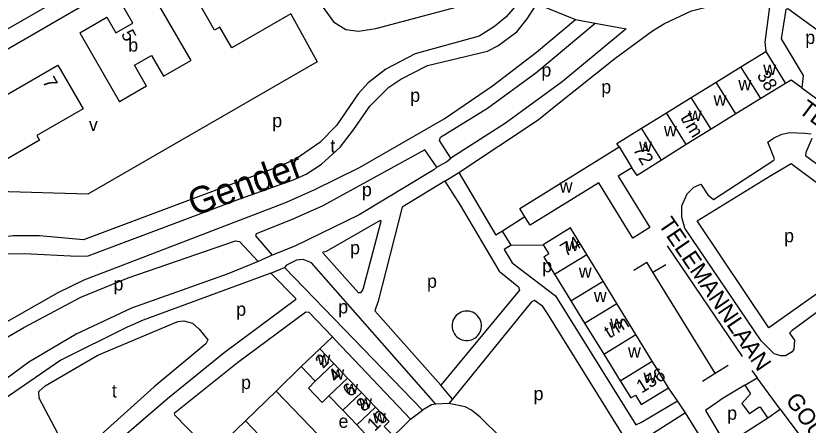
# Model space of a CAD drawing. Extents: x 159045 to 160918, y 380454 to 382516.
# Drawn here: x 159441.1 to 159679, y 382214.4 to 382337.4 of the extents above; entities that cross this region are included whole.
import ezdxf

# ---------------------------------------------------------------- set-up
doc = ezdxf.new("R2010")
doc.units = 0
for name, color, linetype in [('BLT_Basislijn', 7, 'Continuous'), ('BLT_Bebouwing', 7, 'Continuous'), ('BLT_Centroide', 7, 'Continuous'), ('BLT_Huisnummer', 7, 'Continuous'), ('BLT_Huisnummer_ tussenligend', 7, 'Continuous'), ('BLT_Huisnummer_reeks', 7, 'Continuous'), ('BLT_Onderverdeling_panden', 7, 'Continuous'), ('BLT_Straatnaam', 7, 'Continuous'), ('BLT_Waternaam_spoorwegen', 7, 'Continuous')]:
    doc.layers.add(name, color=color, linetype=linetype)

msp = doc.modelspace()

# ---------------------------------------------------------------- linework, layer by layer
at = {"layer": 'BLT_Basislijn'}
for p, q in [((159512.55, 382376.27), (159422.73, 382324.31)), ((159507.03, 382367.04), (159412.29, 382312.23)), ((159597.52, 382341.03), (159609.16, 382336.32)), ((159523.62, 382338.06), (159531.51, 382323.66)), ((159609.16, 382336.32), (159615.04, 382335.23)), ((159531.51, 382323.66), (159462.69, 382283.81)), ((159677.07, 382315.82), (159682.33, 382312.02)), ((159569.88, 382287.74), (159574.1, 382290.37)), ((159462.69, 382283.81), (159428.9, 382284.85)), ((159589.86, 382268.53), (159587.17, 382272.75)), ((159636.61, 382268.29), (159659.18, 382235.01)), ((159518.02, 382265.5), (159513.86, 382263.59)), ((159626.64, 382261), (159630.52, 382263.4)), ((159632.4, 382260.35), (159630.52, 382263.4)), ((159517.65, 382260.05), (159521.73, 382261.8)), ((159521.73, 382261.8), (159563.18, 382218.88)), ((159632.4, 382260.35), (159636.29, 382262.75)), ((159651.11, 382230.03), (159632.4, 382260.35)), ((159532.37, 382237.34), (159536.14, 382240.98)), ((159651.11, 382230.03), (159655, 382232.43)), ((159519.2, 382224.62), (159526.77, 382232)), ((159647.23, 382227.64), (159651.11, 382230.03)), ((159662.04, 382230.82), (159663.67, 382228.64)), ((159659.96, 382226.45), (159663.67, 382228.64)), ((159670.55, 382219.26), (159663.67, 382228.64)), ((159572.16, 382222.25), (159568.65, 382226.41)), ((159639.74, 382221.76), (159637.09, 382225.66)), ((159659.96, 382226.45), (159653.46, 382222.55)), ((159510.04, 382215.68), (159519.2, 382224.62)), ((159519.2, 382224.62), (159542.99, 382200.02)), ((159571.12, 382220.96), (159567.15, 382220.73)), ((159572.16, 382222.25), (159571.12, 382220.96)), ((159642.21, 382218.14), (159639.74, 382221.76)), ((159559.61, 382216.24), (159563.18, 382218.88)), ((159666.89, 382216.66), (159670.55, 382219.26)), ((159670.55, 382219.26), (159676.15, 382211.66)), ((159542.99, 382200.02), (159559.61, 382216.24))]:
    msp.add_line(p, q, dxfattribs=at)
for points in [[(159515.14, 382371.74), (159526.4, 382352.05), (159531.52, 382342.54), (159536.42, 382335.68), (159540.2, 382333.31), (159543.98, 382332.84), (159549.16, 382333.64), (159587.19, 382343.87), (159591.26, 382343.57), (159592.57, 382343.04)], [(159592.57, 382343.04), (159590.44, 382339.54), (159588.26, 382337.01), (159584.78, 382334.23), (159580.18, 382331.31), (159560.97, 382326.03), (159552.16, 382321.45), (159546.85, 382317.26), (159543.9, 382313.98), (159537.31, 382304.44), (159532.38, 382299.35), (159524.92, 382294.23), (159519.04, 382291.75), (159461.4, 382270.09), (159448.2, 382271.36), (159440.22, 382271.36), (159430.99, 382270.17), (159423.36, 382283.59), (159426.23, 382289.25)], [(159418.25, 382263.17), (159428.39, 382265.11), (159434.66, 382265.93), (159443.56, 382265.97), (159459.49, 382265.16), (159462.83, 382265.29), (159508.3, 382282.41), (159524.15, 382288.09), (159528.25, 382289.87), (159532.86, 382292.9), (159538.43, 382297.92), (159542.44, 382303.14), (159547.33, 382310.25), (159553.12, 382315.98), (159556.64, 382318.44), (159564.66, 382322.52), (159582.73, 382326.86), (159585.81, 382328.45), (159591.54, 382332.65), (159594.65, 382336.58), (159597.52, 382341.03)], [(159602.77, 382310.08), (159620.95, 382324.59), (159632.28, 382332.9), (159635.9, 382335.16), (159643.95, 382338.95), (159651.49, 382340.85), (159661.92, 382341.41), (159667.24, 382340.75), (159667.43, 382340.14), (159666.02, 382329.55), (159666.26, 382326.75)], [(159740.73, 382286.72), (159737.52, 382292.63), (159672.9, 382339.51), (159672.28, 382339.3), (159670.92, 382330.51), (159677.53, 382319.53), (159677.07, 382315.82)], [(159418.25, 382263.17), (159422.47, 382253.34), (159427.75, 382239.88), (159428.39, 382239.82), (159453.73, 382254.29), (159461.54, 382258.1), (159522.36, 382281.45), (159530.86, 382285.26), (159544.31, 382291.88), (159569.69, 382306.51), (159584.22, 382316.36), (159597.39, 382326.49), (159609.16, 382336.32)], [(159571.72, 382294.71), (159568.32, 382299.99), (159568.64, 382301), (159582.73, 382309.69), (159597.24, 382320.29), (159615.04, 382335.23)], [(159615.04, 382335.23), (159624.31, 382333.51), (159605.15, 382317.64), (159588.1, 382305.21), (159571.72, 382294.71)], [(159677.07, 382315.82), (159673.89, 382318.12), (159672.24, 382317.11)], [(159574.1, 382290.37), (159597.9, 382306.19), (159602.77, 382310.08)], [(159708.25, 382267.95), (159674.24, 382242.87), (159673.4, 382242.03), (159674.94, 382239.93), (159674.65, 382237.26), (159674.17, 382236.46), (159672.22, 382235.3), (159670.79, 382235.27), (159668.82, 382235.9), (159664.91, 382239.78), (159641.94, 382273.65), (159641.04, 382276.96), (159641.02, 382280.29), (159642.64, 382283.98), (159644.7, 382285.96), (159646.81, 382286.87), (159648.89, 382283.66), (159650.53, 382282.24), (159668.72, 382294.1), (159668.88, 382294.42), (159666.91, 382299.51), (159668.6, 382300.69), (159671.14, 382301.85), (159673.47, 382302.34), (159678.01, 382302.18), (159679.92, 382301.93)], [(159680.14, 382300.59), (159678.31, 382296.36), (159678.2, 382295.43), (159697.46, 382281.1)], [(159567.52, 382291.93), (159563.87, 382297.16), (159533.25, 382280.3), (159524.07, 382276.23), (159513.21, 382271.94), (159513.08, 382271.3), (159518.02, 382265.5)], [(159567.52, 382291.93), (159570.37, 382293.59), (159571.72, 382294.71)], [(159567.52, 382291.93), (159566.61, 382291.11), (159544.15, 382277.66), (159524.85, 382268.18), (159518.02, 382265.5)], [(159704.3, 382270.33), (159693.57, 382262.44), (159667.19, 382243.63), (159645.68, 382275.82), (159667.75, 382289.47), (159673.91, 382293.08), (159704.3, 382270.33)], [(159574.1, 382290.37), (159585.21, 382271.51)], [(159569.88, 382287.74), (159557.03, 382279.89), (159549.87, 382251.65), (159548.92, 382248.78), (159568.65, 382226.41)], [(159569.88, 382287.74), (159574.5, 382280.58), (159586.21, 382260.67), (159591.99, 382256), (159592.36, 382254.97), (159568.65, 382226.41)], [(159547.9, 382264.96), (159545.26, 382255.14), (159544.53, 382254.15), (159543.99, 382254.15), (159533.38, 382266.12), (159533.34, 382266.49), (159534.32, 382266.72), (159550.54, 382276.04), (159550.7, 382275.66), (159547.9, 382264.96)], [(159593.93, 382277.05), (159587.17, 382272.75)], [(159587.17, 382272.75), (159585.21, 382271.51)], [(159433.75, 382225.1), (159429.82, 382234.7), (159430.2, 382236.06), (159443.48, 382243.73), (159460.6, 382252.85), (159474.82, 382258.74), (159507, 382269.81), (159508.24, 382269.6), (159513.86, 382263.59)], [(159589.86, 382268.53), (159587.75, 382267.19)], [(159589.86, 382268.53), (159599.4, 382268.64)], [(159587.75, 382267.19), (159590.11, 382263.19), (159603.14, 382253.24), (159627.22, 382214.5), (159628.99, 382215.28), (159639.74, 382221.76)], [(159513.86, 382263.59), (159504.57, 382259.78), (159475.84, 382249.58), (159459.14, 382241.72), (159444.96, 382233.32), (159433.75, 382225.1)], [(159567.15, 382220.73), (159529.88, 382263.18), (159527.39, 382264.2), (159525.35, 382263.97), (159522.36, 382262.54), (159521.73, 382261.8)], [(159517.65, 382260.05), (159525, 382252.54), (159525, 382252.12), (159503.6, 382236.13), (159486.59, 382222.34), (159464.32, 382203.08), (159448.99, 382187.66), (159448.36, 382187.58), (159447.53, 382188.28), (159441.59, 382199.97), (159437.61, 382209.67), (159435.01, 382217.76), (159434.58, 382220.18)], [(159517.65, 382260.05), (159479.27, 382245.99), (159474.5, 382243.85), (159454.62, 382233.99), (159434.58, 382220.18)], [(159614.21, 382181.93), (159632.48, 382193.89), (159633.34, 382194.59), (159633.29, 382195.61), (159600.76, 382247.99), (159599.33, 382250.06), (159596.85, 382251.87), (159595.91, 382251.46), (159572.16, 382222.25)], [(159536.14, 382240.98), (159529.14, 382248.24), (159528.15, 382248.4), (159507.61, 382233.16), (159488.65, 382217.93), (159488.7, 382217.55), (159499.99, 382205.88)], [(159580.03, 382241.63), (159580.29, 382242.02), (159580.52, 382242.47), (159580.71, 382242.96), (159580.84, 382243.5), (159580.91, 382244.07), (159580.89, 382244.66), (159580.8, 382245.25), (159580.63, 382245.84), (159580.37, 382246.4), (159580.04, 382246.91), (159579.65, 382247.37), (159579.22, 382247.76), (159578.75, 382248.08), (159578.27, 382248.33), (159577.78, 382248.51), (159577.31, 382248.63), (159576.84, 382248.69), (159576.36, 382248.7), (159575.85, 382248.66), (159575.33, 382248.55), (159574.8, 382248.37), (159574.28, 382248.12), (159573.78, 382247.79), (159573.33, 382247.39), (159572.93, 382246.92), (159572.6, 382246.41), (159572.34, 382245.86), (159572.17, 382245.29), (159572.07, 382244.72), (159572.05, 382244.16), (159572.1, 382243.63), (159572.2, 382243.13), (159572.35, 382242.67), (159572.55, 382242.24), (159572.8, 382241.82), (159573.11, 382241.4), (159573.49, 382241.01), (159573.93, 382240.66), (159574.43, 382240.35), (159574.97, 382240.11), (159575.56, 382239.94), (159576.17, 382239.86), (159576.78, 382239.86), (159577.38, 382239.94), (159577.94, 382240.1), (159578.47, 382240.32), (159578.95, 382240.6), (159579.37, 382240.92), (159579.73, 382241.27), (159580.03, 382241.63)], [(159559.61, 382216.24), (159536.98, 382240.11), (159536.14, 382240.98)], [(159659.96, 382226.45), (159661.73, 382223.82), (159659.04, 382220.96), (159661.36, 382217.83)], [(159567.15, 382220.73), (159565.91, 382220.54), (159563.18, 382218.88)], [(159614.21, 382181.93), (159586.86, 382210.51), (159580.46, 382216.85), (159577.92, 382218.91), (159575.98, 382219.93), (159571.12, 382220.96)], [(159653.46, 382222.55), (159648.21, 382218.79), (159654.28, 382208.55)], [(159642.21, 382218.14), (159630.02, 382210.4), (159637.32, 382198.18), (159637.87, 382197.74), (159649.9, 382205.71)], [(159649.9, 382205.71), (159642.21, 382218.14)], [(159666.89, 382216.66), (159664.78, 382219.68), (159664.16, 382219.68), (159661.36, 382217.83)], [(159654.28, 382208.55), (159666.89, 382216.66)]]:
    msp.add_lwpolyline(points, dxfattribs=at)
msp.add_lwpolyline([(159453.98, 382206.64), (159454.86, 382207.8), (159454.6, 382210.19), (159448.04, 382222.49), (159448, 382224.49), (159449.85, 382226.22), (159465.69, 382235.43), (159489.75, 382245.54), (159491.47, 382245.75), (159494.14, 382245.06), (159496.13, 382243.28), (159498.77, 382240.1), (159498.17, 382238.88), (159482.58, 382225.98), (159466.59, 382211.48), (159459.07, 382205.58), (159456.07, 382206.77)], close=True, dxfattribs=at)
at = {"layer": 'BLT_Bebouwing'}
for p, q in [((159481.67, 382344.65), (159493.59, 382323.97)), ((159500.76, 382333.17), (159494.14, 382344.63)), ((159476.18, 382335.25), (159473.48, 382339.93)), ((159460.24, 382332.3), (159468.42, 382337.01)), ((159468.42, 382337.01), (159471.12, 382332.34)), ((159523.62, 382338.06), (159505.91, 382327.84)), ((159471.12, 382332.34), (159476.18, 382335.25)), ((159460.24, 382332.3), (159472.17, 382311.62)), ((159502.32, 382334.07), (159500.76, 382333.17)), ((159505.91, 382327.84), (159502.32, 382334.07)), ((159476.74, 382322.59), (159481.8, 382325.5)), ((159481.8, 382325.5), (159485.41, 382319.26)), ((159658.81, 382322.15), (159666.26, 382326.75)), ((159666.26, 382326.75), (159672.24, 382317.11)), ((159485.41, 382319.26), (159493.59, 382323.97)), ((159480.35, 382316.34), (159476.74, 382322.59)), ((159651.35, 382317.54), (159658.81, 382322.15)), ((159480.35, 382316.34), (159472.17, 382311.62)), ((159643.9, 382312.93), (159651.35, 382317.54)), ((159636.45, 382308.32), (159643.9, 382312.93)), ((159664.74, 382312.55), (159657.29, 382307.94)), ((159628.99, 382303.71), (159636.45, 382308.32)), ((159657.29, 382307.94), (159649.84, 382303.33)), ((159649.84, 382303.33), (159642.38, 382298.72)), ((159642.38, 382298.72), (159634.93, 382294.11)), ((159617.41, 382257.68), (159612.5, 382265.68)), ((159602.84, 382259.75), (159607.77, 382251.75)), ((159621.5, 382251.02), (159617.41, 382257.68)), ((159627.24, 382241.67), (159621.5, 382251.02)), ((159611.86, 382245.11), (159617.62, 382235.75)), ((159632.16, 382233.66), (159627.24, 382241.67)), ((159526.77, 382232), (159532.37, 382237.34)), ((159532.37, 382237.34), (159536.53, 382232.97)), ((159617.62, 382235.75), (159622.54, 382227.75)), ((159536.53, 382232.97), (159540.7, 382228.59)), ((159530.93, 382227.63), (159526.77, 382232)), ((159540.7, 382228.59), (159544.87, 382224.22)), ((159539.27, 382218.88), (159535.1, 382223.26)), ((159544.87, 382224.22), (159549.04, 382219.85)), ((159543.44, 382214.51), (159539.27, 382218.88)), ((159504.42, 382210.3), (159510.04, 382215.68)), ((159510.04, 382215.68), (159514.22, 382211.32))]:
    msp.add_line(p, q, dxfattribs=at)
for points in [[(159418.68, 382302.38), (159453.66, 382322.57), (159461.24, 382309.46), (159447.4, 382301.46), (159448.22, 382300.04), (159435.38, 382292.63), (159434.56, 382294.05), (159426.23, 382289.25)], [(159672.24, 382317.11), (159664.74, 382312.55)], [(159622.2, 382298.03), (159621.54, 382299.1), (159628.99, 382303.71)], [(159614.88, 382293.5), (159622.2, 382298.03)], [(159593.93, 382277.05), (159592.37, 382279.58), (159614.88, 382293.5)], [(159634.93, 382294.11), (159627.64, 382289.46), (159626, 382291.79)], [(159626, 382291.79), (159621.92, 382289.27), (159631.49, 382273.79), (159626.38, 382270.63)], [(159626.38, 382270.63), (159616.1, 382287.26), (159595.5, 382274.52)], [(159595.5, 382274.52), (159593.93, 382277.05)], [(159612.5, 382265.68), (159607.58, 382273.69), (159599.4, 382268.64)], [(159599.4, 382268.64), (159601.11, 382265.86), (159599.64, 382264.95), (159602.84, 382259.75)], [(159607.77, 382251.75), (159608.85, 382250), (159611.86, 382245.11)], [(159637.09, 382225.66), (159633.53, 382231.43), (159632.16, 382233.66)], [(159535.1, 382223.26), (159533.1, 382221.23), (159528.98, 382225.56), (159530.93, 382227.63)], [(159622.54, 382227.75), (159625.72, 382222.59), (159627.11, 382223.44), (159628.86, 382220.6), (159637.09, 382225.66)], [(159549.04, 382219.85), (159553.21, 382215.47), (159551.71, 382214.04), (159553.67, 382211.98), (159546.81, 382205.44), (159544.45, 382207.92), (159547.21, 382210.55), (159543.44, 382214.51)]]:
    msp.add_lwpolyline(points, dxfattribs=at)
at = {"layer": 'BLT_Onderverdeling_panden'}
for p, q in [((159664.74, 382312.55), (159658.81, 382322.15)), ((159657.29, 382307.94), (159651.35, 382317.54)), ((159649.84, 382303.33), (159643.9, 382312.93)), ((159642.38, 382298.72), (159636.45, 382308.32)), ((159634.93, 382294.11), (159628.99, 382303.71)), ((159622.2, 382298.03), (159626, 382291.79)), ((159602.84, 382259.75), (159612.5, 382265.68)), ((159607.77, 382251.75), (159617.41, 382257.68)), ((159611.86, 382245.11), (159621.5, 382251.02)), ((159617.62, 382235.75), (159627.24, 382241.67)), ((159530.93, 382227.63), (159536.53, 382232.97)), ((159622.54, 382227.75), (159632.16, 382233.66)), ((159535.1, 382223.26), (159540.7, 382228.59)), ((159539.27, 382218.88), (159544.87, 382224.22)), ((159543.44, 382214.51), (159549.04, 382219.85))]:
    msp.add_line(p, q, dxfattribs=at)

# ---------------------------------------------------------------- texts
at = {"layer": 'BLT_Centroide'}
for s, p in [('b', (159474.83, 382326.69)), ('p', (159678.14, 382328.98)), ('w', (159665.53, 382319.67)), ('p', (159598.89, 382319.18)), ('w', (159658.05, 382315.05)), ('p', (159616.88, 382314.12)), ('p', (159559.51, 382311.58)), ('w', (159650.59, 382310.44)), ('w', (159643.14, 382305.83)), ('p', (159518.06, 382303.97)), ('v', (159463.01, 382302.81)), ('w', (159635.69, 382301.22)), ('t', (159535.53, 382296.34)), ('w', (159628.23, 382296.55)), ('w', (159604.37, 382284.31)), ('p', (159545, 382283.24)), ('p', (159671.77, 382269.38)), ('p', (159541.44, 382265.79)), ('w', (159606.22, 382266.72)), ('p', (159599.15, 382260.37)), ('w', (159610.13, 382258.72)), ('p', (159564.55, 382255.71)), ('p', (159470.39, 382254.9)), ('w', (159614.64, 382251.41)), ('p', (159507.25, 382247.3)), ('p', (159537.88, 382248)), ('w', (159619.55, 382243.38)), ('w', (159624.89, 382234.72)), ('w', (159531.65, 382232.5)), ('w', (159535.82, 382228.12)), ('w', (159629.55, 382227.12)), ('p', (159508.7, 382225.27)), ('t', (159469.91, 382222.74)), ('w', (159539.98, 382223.75)), ('p', (159596.55, 382221.91)), ('w', (159544.16, 382219.38)), ('w', (159548.32, 382215)), ('p', (159654.67, 382216.04)), ('e', (159537.96, 382213.62))]:
    msp.add_text(s, height=4, dxfattribs=at).set_placement(p)
at = {"layer": 'BLT_Huisnummer'}
for s, rotation, p in [('5', 298.7443, (159472.54, 382331.94)), ('2', 43.6222, (159533.27, 382231.26)), ('6', 43.622, (159541.52, 382222.62)), ('10', 43.6171, (159548.81, 382212.34))]:
    msp.add_text(s, height=4, rotation=rotation, dxfattribs=at).set_placement(p)
at = {"layer": 'BLT_Huisnummer_ tussenligend'}
for s, rotation, p in [('4', 43.6222, (159537.16, 382227.01)), ('8', 43.622, (159545.59, 382218.21))]:
    msp.add_text(s, height=4, rotation=rotation, dxfattribs=at).set_placement(p)
at = {"layer": 'BLT_Huisnummer_reeks'}
for s, rotation, p in [('38', 301.7282, (159663.47, 382319.52)), ('7', 300.0345, (159448.93, 382317.7)), ('t/m', 301.7282, (159640.49, 382306.78)), ('72', 301.2934, (159626.28, 382297.24)), ('74', 31.5611, (159606.12, 382264.95)), ('t/m', 31.564, (159619.29, 382240.37)), ('156', 31.6464, (159628.96, 382223.87))]:
    msp.add_text(s, height=4, rotation=rotation, dxfattribs=at).set_placement(p)
at = {"layer": 'BLT_Straatnaam'}
for s, rotation, p in [('TELEMANNLAAN', 323.3612, (159675.86, 382308.52)), ('TELEMANNLAAN', 304.1557, (159633.85, 382274.79)), ('GOUNODLAAN', 305.4218, (159672.01, 382221.93))]:
    msp.add_text(s, height=5, rotation=rotation, dxfattribs=at).set_placement(p)
at = {"layer": 'BLT_Waternaam_spoorwegen'}
msp.add_text('Gender', height=8, rotation=20.0497, dxfattribs=at).set_placement((159494.55, 382277.12))

doc.saveas('drawing.dxf')
